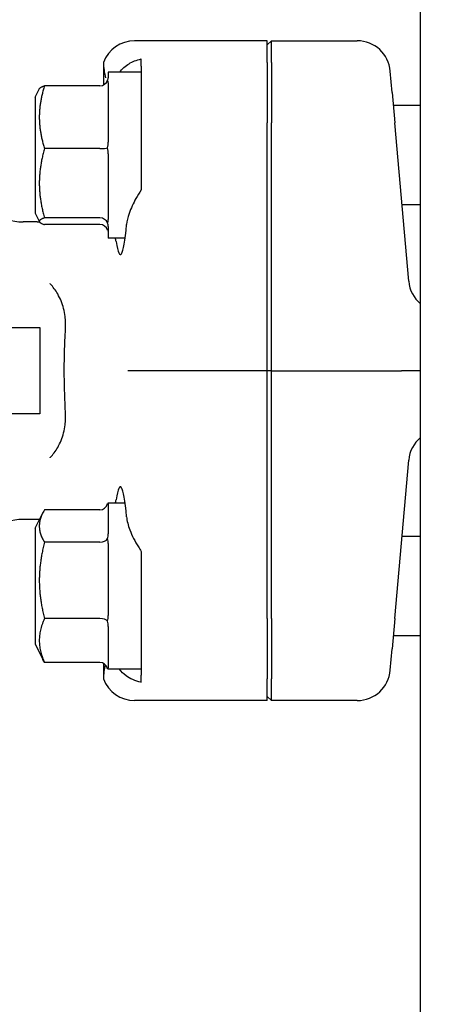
# Model space of a CAD drawing. Header units: inches. Extents: x 5 to 1128, y -85 to 748.
# Tile 340 of 656: x 471 to 472.62, y 660.81 to 664.53. Entities that reach past the tile are written whole.
import ezdxf

# ---------------------------------------------------------------- set-up
doc = ezdxf.new("R2010")
doc.units = ezdxf.units.IN
doc.header["$LTSCALE"] = 32
doc.header["$MEASUREMENT"] = 0
doc.layers.add('Dimension (ANSI)', color=7, linetype='Continuous', lineweight=25)
doc.layers.add('Visible (ANSI)', color=7, linetype='Continuous', lineweight=30)
doc.styles.add('Note Text (ANSI)', font='tahoma.ttf')
doc.dimstyles.new('SB Fraction-16 (ANSI)', dxfattribs={"dimscale": 32, "dimtxt": 0.125, "dimasz": 0.098425, "dimexe": 0.125, "dimexo": 0.0625, "dimgap": 0.031496, "dimtad": 0, "dimtih": 1, "dimtoh": 1, "dimdec": 4, "dimrnd": 1e-08, "dimzin": 0, "dimdsep": 46, "dimlunit": 5, "dimtxsty": 'Note Text (ANSI)', "dimcen": 0.09, "dimdle": 0.393701, "dimclrd": 256, "dimclre": 256, "dimclrt": 256, "dimadec": 0, "dimazin": 3, "dimtfac": 0.96, "dimtofl": 0, "dimtmove": 0, "dimatfit": 3, "dimfxl": 1, "dimfrac": 2, "dimtolj": 1, "dimtzin": 12, "dimlwd": -1, "dimlwe": -1, "dimarcsym": 0})

# ---------------------------------------------------------------- blocks, each defined once
blk = doc.blocks.new('*D19')
at = {"layer": 'Defpoints', "color": 0, "transparency": 16777216}
for p in [(484.7806, 699.9398), (324.6849, 555.9398), (484.7806, 555.9398)]:
    blk.add_point(p, dxfattribs=at)
at = {"layer": 'Dimension (ANSI)', "transparency": 16777216}
for p, q in [((482.7806, 699.9398), (320.6849, 699.9398)), ((324.6849, 696.7902), (324.6849, 635.4544)), ((324.6849, 559.0894), (324.6849, 629.4252)), ((482.7806, 555.9398), (320.6849, 555.9398))]:
    blk.add_line(p, q, dxfattribs=at)
for points in [[(324.16, 696.7902), (325.2098, 696.7902), (324.6849, 699.9398)], [(324.16, 559.0894), (325.2098, 559.0894), (324.6849, 555.9398)]]:
    blk.add_solid(points, dxfattribs=at)
at = {"layer": 'Dimension (ANSI)', "transparency": 16777216, "insert": (320.5519, 634.4465), "char_height": 4, "attachment_point": 1, "style": 'Note Text (ANSI)'}
blk.add_mtext('\\A1;144', dxfattribs=at)

msp = doc.modelspace()

# ---------------------------------------------------------------- linework, layer by layer
at = {"layer": 'Visible (ANSI)'}
for p, q in [((472.50877, 610.81504), (472.50877, 669.71904)), ((471.93127, 664.44779), (471.4308, 664.44779)), ((471.9469, 664.44779), (471.93127, 664.43211)), ((471.93127, 664.36601), (471.93127, 664.44779)), ((471.9469, 664.36601), (471.9469, 664.44779)), ((471.9469, 664.44779), (472.27038, 664.44779)), ((471.31391, 664.36632), (471.31391, 664.28158)), ((471.45627, 664.35213), (471.45627, 664.37932)), ((471.93127, 664.36601), (471.93127, 664.13875)), ((471.9469, 664.36601), (471.9469, 664.13875)), ((471.33127, 664.32904), (471.33127, 664.30859)), ((471.45627, 664.32904), (471.33127, 664.32904)), ((471.45627, 664.35213), (471.45627, 664.29806)), ((472.40205, 664.25238), (472.39498, 664.33321)), ((471.33127, 664.28944), (471.33127, 664.06628)), ((471.45627, 664.28262), (471.45627, 664.1366)), ((471.05627, 664.23529), (471.07237, 664.2675)), ((471.30002, 664.27817), (471.09123, 664.27817)), ((472.40205, 664.25238), (472.412, 664.13875)), ((471.05627, 664.23529), (471.05627, 663.79779)), ((472.50877, 664.20404), (472.40628, 664.20404)), ((471.93127, 663.20404), (471.93127, 664.13875)), ((471.9469, 663.20404), (471.9469, 664.13875)), ((472.4643, 663.54097), (472.412, 664.13875)), ((471.30002, 664.0417), (471.09123, 664.0417)), ((471.33127, 664.02113), (471.33127, 663.77423)), ((472.50877, 663.82904), (472.43909, 663.82904)), ((471.06391, 663.76486), (471.01051, 663.76486)), ((471.05627, 663.79779), (471.07237, 663.76559)), ((471.30002, 663.78007), (471.09123, 663.78007)), ((471.30002, 663.75491), (471.09123, 663.75491)), ((471.33127, 663.74823), (471.33127, 663.70404)), ((471.39549, 663.70404), (471.33127, 663.70404)), ((470.9612, 663.36654), (471.07405, 663.36654)), ((471.07405, 663.36654), (471.07405, 663.04154)), ((471.52967, 663.20404), (471.40506, 663.20404)), ((471.93127, 663.20404), (471.52967, 663.20404)), ((471.9469, 663.20404), (471.93127, 663.20404)), ((471.93127, 662.26933), (471.93127, 663.20404)), ((471.9469, 662.26933), (471.9469, 663.20404)), ((471.9469, 663.20404), (472.36925, 663.20404)), ((472.36925, 663.20404), (472.43739, 663.20404)), ((472.50877, 663.20404), (472.43739, 663.20404)), ((471.07405, 663.04154), (470.9612, 663.04154)), ((472.412, 662.26933), (472.4643, 662.86712)), ((471.33127, 662.70404), (471.33127, 662.58887)), ((471.39549, 662.70404), (471.33127, 662.70404)), ((471.05627, 662.61029), (471.08482, 662.66739)), ((471.30002, 662.67912), (471.09123, 662.67912)), ((471.06391, 662.64322), (471.01051, 662.64322)), ((471.05627, 662.61029), (471.05627, 662.17279)), ((472.50877, 662.57904), (472.43909, 662.57904)), ((471.30002, 662.55712), (471.09123, 662.55712)), ((471.33127, 662.55175), (471.33127, 662.28036)), ((471.30002, 662.26954), (471.09123, 662.26954)), ((471.33127, 662.23928), (471.33127, 662.08302)), ((471.45627, 662.27149), (471.45627, 662.12546)), ((471.93127, 662.26933), (471.93127, 662.04207)), ((471.9469, 662.26933), (471.9469, 662.04207)), ((472.412, 662.26933), (472.40205, 662.1557)), ((472.50877, 662.20404), (472.40628, 662.20404)), ((471.05627, 662.17279), (471.08482, 662.1157)), ((472.39498, 662.07487), (472.40205, 662.1557)), ((471.30002, 662.10396), (471.09123, 662.10396)), ((471.31391, 662.10022), (471.31391, 662.04176)), ((471.45627, 662.11002), (471.45627, 662.05595)), ((471.33127, 662.07907), (471.33127, 662.07904)), ((471.45627, 662.07904), (471.33127, 662.07904)), ((471.45627, 662.02876), (471.45627, 662.05595)), ((471.93127, 661.96029), (471.93127, 662.04207)), ((471.9469, 661.96029), (471.9469, 662.04207)), ((471.93127, 661.96029), (471.4308, 661.96029)), ((471.9469, 661.96029), (471.93127, 661.97598)), ((472.27038, 661.96029), (471.9469, 661.96029))]:
    msp.add_line(p, q, dxfattribs=at)
for centre, radius, start, end in [((471.01051, 663.95236), 0.1875, 197.29662, 270), ((471.06391, 664.01486), 0.25, 270, 272.01441), ((472.58882, 663.55186), 0.125, 185, 230.18), ((472.58882, 662.85622), 0.125, 129.82, 175), ((471.01051, 662.45572), 0.1875, 90, 162.70338), ((471.06391, 662.39322), 0.25, 87.99498, 90)]:
    msp.add_arc(centre, radius, start, end, dxfattribs=at)
for centre, major_axis, ratio, start_param, end_param in [((471.43175, 664.32231), (-0.08906, 0.08906), 0.9924325, 5.5015852, 6.7140351), ((472.27046, 664.32231), (-0.01094, 0.125), 0.9961657, 4.712389, 6.1962518), ((471.30002, 664.31087), (0, -0.0327), 0.9555533, 0, 1.2241495), ((471.30002, 664.04485), (0.03125, 0), 0.1006388, 4.712389, 5.9365385), ((471.30002, 663.75051), (0.03125, 0), 0.9458753, 0.3466468, 1.5707963), ((471.30002, 663.72221), (0, 0.0327), 0.9555533, 5.0590358, 6.2831853), ((471.37736, 664.01654), (0, 0.375), 0.0874887, 2.6230455, 3.9395987), ((471.37736, 662.39154), (0, 0.375), 0.0874887, 5.4851792, 6.8017325), ((471.30002, 662.71506), (0, -0.03595), 0.8693335, 0, 1.2241495), ((471.30002, 662.57782), (0.03125, 0), 0.662309, 4.712389, 5.9365385), ((471.30002, 662.25429), (0.03125, 0), 0.4879975, 0.3466468, 1.5707963), ((471.30002, 662.06802), (0, -0.03595), 0.8693335, 1.9174431, 3.1415927), ((472.27046, 662.08577), (-0.01094, -0.125), 0.9961657, 0.0869335, 1.5707963), ((471.43175, 662.08577), (-0.08906, -0.08906), 0.9924325, 5.8523356, 7.0647854)]:
    msp.add_ellipse(centre, major_axis=major_axis, ratio=ratio, start_param=start_param, end_param=end_param, dxfattribs=at)
for points in [[(471.31391, 664.36632), (471.31391, 664.34667), (471.31674, 664.32656), (471.32152, 664.30802)], [(471.32941, 664.29976), (471.33079, 664.30298), (471.33127, 664.30602), (471.33127, 664.30859)], [(471.33127, 664.28944), (471.33127, 664.29296), (471.33079, 664.29654), (471.32941, 664.29976)], [(471.45627, 664.29806), (471.45604, 664.29309), (471.45604, 664.28793), (471.45627, 664.28262)], [(471.32941, 664.04378), (471.33079, 664.05137), (471.33127, 664.05914), (471.33127, 664.06628)], [(471.33127, 664.02113), (471.33127, 664.02836), (471.33079, 664.03618), (471.32941, 664.04378)], [(471.32941, 663.76056), (471.33079, 663.76493), (471.33127, 663.76966), (471.33127, 663.77423)], [(471.33127, 663.74823), (471.33127, 663.75194), (471.33079, 663.75619), (471.32941, 663.76056)], [(471.32941, 663.73332), (471.33079, 663.7301), (471.33127, 663.72706), (471.33127, 663.72449)], [(471.3611, 663.69084), (471.36046, 663.695), (471.35977, 663.6994), (471.35907, 663.70404)], [(471.33127, 662.70401), (471.33127, 662.7039), (471.33079, 662.70351), (471.32941, 662.70285)], [(471.35906, 662.70404), (471.35977, 662.70868), (471.36046, 662.71308), (471.3611, 662.71724)], [(471.32941, 662.57078), (471.33079, 662.57702), (471.33127, 662.58327), (471.33127, 662.58887)], [(471.33127, 662.55175), (471.33127, 662.55796), (471.33079, 662.56454), (471.32941, 662.57078)], [(471.32941, 662.25947), (471.33079, 662.26638), (471.33127, 662.2736), (471.33127, 662.28036)], [(471.33127, 662.23928), (471.33127, 662.2456), (471.33079, 662.25257), (471.32941, 662.25947)], [(471.32035, 662.09532), (471.31628, 662.07812), (471.31391, 662.05974), (471.31391, 662.04176)], [(471.45627, 662.12546), (471.45604, 662.12015), (471.45604, 662.11499), (471.45627, 662.11002)], [(471.32941, 662.08023), (471.33079, 662.0809), (471.33127, 662.08187), (471.33127, 662.08302)], [(471.33127, 662.07907), (471.33127, 662.07918), (471.33079, 662.07957), (471.32941, 662.08023)]]:
    msp.add_open_spline(points, degree=3, dxfattribs=at)
for points, knots in [([(471.37387, 664.32904), (471.38383, 664.34257), (471.39661, 664.35346), (471.42259, 664.36891), (471.43882, 664.37553), (471.45627, 664.37932)], [0.72388666, 0.72388666, 0.72388666, 0.72388666, 0.91166133, 0.91166133, 1.08359589, 1.08359589, 1.08359589, 1.08359589]), ([(471.45627, 663.88544), (471.44873, 663.87464), (471.44198, 663.86361), (471.42621, 663.83549), (471.41698, 663.81587), (471.40536, 663.78214), (471.40195, 663.76773), (471.40085, 663.75474)], [1.39731378, 1.39731378, 1.39731378, 1.39731378, 1.49356897, 1.49356897, 1.66386875, 1.66386875, 1.79881771, 1.79881771, 1.79881771, 1.79881771]), ([(471.17067, 663.36176), (471.17114, 663.36979), (471.17125, 663.37776), (471.17076, 663.39331), (471.17018, 663.40087), (471.16801, 663.41863), (471.16611, 663.42869), (471.15854, 663.45811), (471.15108, 663.47633), (471.13336, 663.50707), (471.124, 663.5198), (471.11314, 663.53206), (471.11298, 663.53224), (471.11282, 663.53242)], [0, 0, 0, 0, 0.06351999, 0.06351999, 0.12513045, 0.12513045, 0.2104042, 0.2104042, 0.38193929, 0.38193929, 0.52164881, 0.52164881, 0.52372315, 0.52372315, 0.52372315, 0.52372315]), ([(471.17067, 663.04633), (471.16799, 663.09208), (471.16646, 663.13902), (471.16598, 663.21575), (471.16625, 663.24502), (471.16775, 663.30373), (471.16898, 663.333), (471.17067, 663.36176)], [0, 0, 0, 0, 0.36185351, 0.36185351, 0.58513386, 0.58513386, 0.81257268, 0.81257268, 0.81257268, 0.81257268]), ([(471.11282, 662.87566), (471.11298, 662.87584), (471.11314, 662.87602), (471.124, 662.88828), (471.13336, 662.90102), (471.15108, 662.93175), (471.15854, 662.94997), (471.16611, 662.9794), (471.16801, 662.98945), (471.17018, 663.00721), (471.17076, 663.01477), (471.17125, 663.03032), (471.17114, 663.03829), (471.17067, 663.04633)], [-0.0020759, -0.0020759, -0.0020759, -0.0020759, 0, 0, 0.13981454, 0.13981454, 0.31147859, 0.31147859, 0.39681645, 0.39681645, 0.45847322, 0.45847322, 0.52204096, 0.52204096, 0.52204096, 0.52204096]), ([(471.40085, 662.65334), (471.40214, 662.6382), (471.40653, 662.62125), (471.42123, 662.58224), (471.43261, 662.55983), (471.44854, 662.5341), (471.45226, 662.52839), (471.45627, 662.52264)], [0.55181372, 0.55181372, 0.55181372, 0.55181372, 0.71000954, 0.71000954, 0.90366002, 0.90366002, 0.95550669, 0.95550669, 0.95550669, 0.95550669]), ([(471.45627, 662.02876), (471.45573, 662.02887), (471.4552, 662.02899), (471.43332, 662.03396), (471.41363, 662.04317), (471.39, 662.06063), (471.38121, 662.06909), (471.37387, 662.07905)], [1.27338526, 1.27338526, 1.27338526, 1.27338526, 1.27873688, 1.27873688, 1.4959744, 1.4959744, 1.6337228, 1.6337228, 1.6337228, 1.6337228])]:
    msp.add_open_spline(points, degree=3, knots=knots, dxfattribs=at)
for points, weights in [([(471.09123, 664.27817), (471.05515, 664.15993), (471.09123, 664.0417)], [1.04422863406, 1.20577136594, 1.04422863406]), ([(471.07237, 664.2675), (471.07486, 664.27246), (471.09123, 664.27817)], [1.12285543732, 1.11183872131, 1.04422863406]), ([(471.45627, 664.1366), (471.45627, 664.01029), (471.45627, 663.88544)], [0.999993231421, 0.999912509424, 0.999914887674]), ([(471.09123, 664.0417), (471.05515, 663.91089), (471.09123, 663.78007)], [1.04422863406, 1.20577136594, 1.04422863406]), ([(471.09123, 663.78007), (471.05515, 663.76749), (471.09123, 663.75491)], [1.04422863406, 1.20577136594, 1.04422863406]), ([(471.09123, 662.67912), (471.05515, 662.61812), (471.09123, 662.55712)], [1.04422863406, 1.20577136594, 1.04422863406]), ([(471.09123, 662.55712), (471.05515, 662.41333), (471.09123, 662.26954)], [1.04422863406, 1.20577136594, 1.04422863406]), ([(471.45627, 662.52264), (471.45627, 662.39779), (471.45627, 662.27149)], [0.999914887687, 0.999912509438, 0.999993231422]), ([(471.09123, 662.26954), (471.05515, 662.18675), (471.09123, 662.10396)], [1.04422863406, 1.20577136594, 1.04422863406]), ([(471.09123, 662.10396), (471.08769, 662.10996), (471.08482, 662.1157)], [1.04422863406, 1.05817173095, 1.06970791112])]:
    msp.add_rational_spline(points, weights, degree=2, dxfattribs=at)

# ---------------------------------------------------------------- dimensions: what is measured, and where the dimension line sits
at = {"layer": 'Dimension (ANSI)'}
dim = msp.add_linear_dim(base=(324.68489, 555.93978), p1=(484.78063, 699.93978), p2=(484.78063, 555.93978), angle=90, dimstyle='SB Fraction-16 (ANSI)', override={"dimgap": 0.031496, "dimdec": 4, "dimtol": 0, "dimlim": 0, "dimtp": 0, "dimtm": 0, "dimtdec": 2, "dimatfit": 1}, dxfattribs=at)
dim.commit()
dim.dimension.update_dxf_attribs({"geometry": '*D19', "text_midpoint": (324.68489, 632.43978), "dimtype": 160})

doc.saveas('drawing.dxf')
